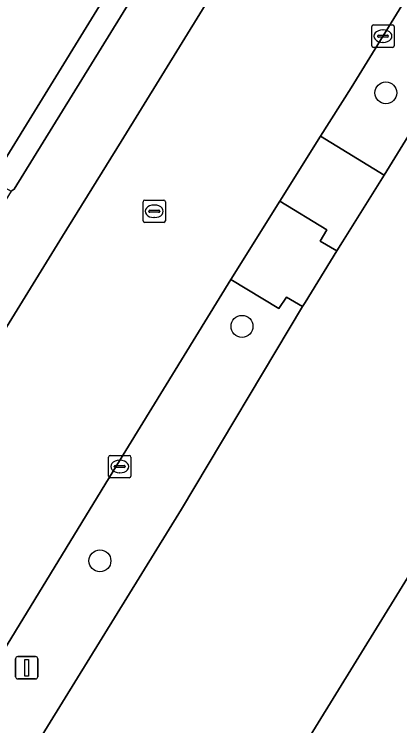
# Model space of a CAD drawing. Extents: x 162803 to 163818, y 381639 to 382475.
# Drawn here: x 163052.89 to 163070.08, y 381837.92 to 381869.66 of the extents above; entities that cross this region are included whole.
import ezdxf

# ---------------------------------------------------------------- set-up
doc = ezdxf.new("R2010")
doc.units = 0
for name, color, linetype in [('IMGEO_Boom', 7, 'Continuous'), ('IMGEO_Erf', 7, 'Continuous'), ('IMGEO_Groenvoorziening', 7, 'Continuous'), ('IMGEO_Kolk', 7, 'Continuous'), ('IMGEO_Lichtmast', 7, 'Continuous'), ('IMGEO_Pand', 7, 'Continuous'), ('IMGEO_Rijbaan_lokaal_open', 7, 'Continuous'), ('IMGEO_Rioolput', 7, 'Continuous'), ('IMGEO_Voetpad_open', 7, 'Continuous')]:
    doc.layers.add(name, color=color, linetype=linetype)

msp = doc.modelspace()

# ---------------------------------------------------------------- linework, layer by layer
at = {"layer": 'IMGEO_Boom'}
for centre in [(163069.461, 381866.156), (163063.048, 381855.735), (163056.714, 381845.276)]:
    msp.add_circle(centre, 0.489, dxfattribs=at)
at = {"layer": 'IMGEO_Erf'}
for points in [[(163065.858, 381856.797), (163065.75, 381856.616), (163060.354, 381847.576), (163053.274, 381836.103), (163054.752, 381831.173), (163073.212, 381815.488), (163074.906, 381818.869), (163079.166, 381827.371), (163092.895, 381852.967), (163085.146, 381857.677), (163083.566, 381855.113), (163077.179, 381859.048), (163078.759, 381861.612), (163073.875, 381864.598), (163071.602, 381866.077), (163069.38, 381862.489), (163067.533, 381859.508), (163067.28, 381859.099)], [(163072.382, 381829.784), (163064.389, 381834.709), (163074.845, 381851.682), (163082.838, 381846.757), (163082.703, 381846.538), (163085.882, 381844.58), (163080.584, 381835.982), (163077.407, 381837.94)]]:
    msp.add_lwpolyline(points, close=True, dxfattribs=at)
at = {"layer": 'IMGEO_Groenvoorziening'}
for points in [[(163068.653, 381891.896), (163068.177, 381892.47), (163060.268, 381898.298), (163058.635, 381895.702), (163060.471, 381894.547), (163054.736, 381885.241), (163054.657, 381885.087), (163055.376, 381884.686), (163060.306, 381892.706), (163068.12, 381887.891), (163067.971, 381887.615), (163067.621, 381887.819), (163052.073, 381862.544), (163052.426, 381862.343), (163052.243, 381862.047), (163052.762, 381861.77), (163052.897, 381861.856), (163068.715, 381887.535), (163069.028, 381888.05)], [(163080.058, 381879.766), (163080.701, 381880.807), (163077.556, 381881.969), (163077.052, 381881.146), (163070.17, 381870.045), (163067.916, 381866.384), (163066.543, 381864.226), (163069.38, 381862.489), (163071.602, 381866.077), (163073.629, 381869.358)]]:
    msp.add_lwpolyline(points, close=True, dxfattribs=at)
at = {"layer": 'IMGEO_Kolk'}
for p, q in [((163068.906, 381869.184), (163069.758, 381869.184)), ((163068.831, 381868.258), (163068.831, 381869.11)), ((163069.319, 381868.964), (163069.344, 381868.964)), ((163069.832, 381869.11), (163069.832, 381868.258)), ((163069.09, 381868.678), (163069.09, 381868.69)), ((163069.528, 381868.641), (163069.13, 381868.641)), ((163069.133, 381868.727), (163069.531, 381868.727)), ((163069.574, 381868.69), (163069.574, 381868.678)), ((163069.758, 381868.184), (163068.906, 381868.184)), ((163069.342, 381868.404), (163069.317, 381868.404)), ((163057.096, 381849.055), (163057.096, 381849.907)), ((163057.171, 381849.981), (163058.023, 381849.981)), ((163058.097, 381849.907), (163058.097, 381849.055)), ((163057.355, 381849.475), (163057.355, 381849.487)), ((163057.398, 381849.524), (163057.796, 381849.524)), ((163057.584, 381849.761), (163057.609, 381849.761)), ((163057.839, 381849.487), (163057.839, 381849.475)), ((163057.793, 381849.438), (163057.395, 381849.438)), ((163057.607, 381849.201), (163057.582, 381849.201)), ((163058.023, 381848.981), (163057.171, 381848.981))]:
    msp.add_line(p, q, dxfattribs=at)
for points in [[(163068.906, 381869.184), (163069.758, 381869.184)], [(163068.831, 381868.258), (163068.831, 381869.11)], [(163069.832, 381869.11), (163069.832, 381868.258)], [(163069.758, 381868.184), (163068.906, 381868.184)], [(163057.096, 381849.055), (163057.096, 381849.907)], [(163057.171, 381849.981), (163058.023, 381849.981)], [(163058.097, 381849.907), (163058.097, 381849.055)], [(163058.023, 381848.981), (163057.171, 381848.981)]]:
    msp.add_lwpolyline(points, dxfattribs=at)
for centre, radius, start, end in [((163068.908, 381869.108), 0.0765, 91.552, 178.448), ((163068.908, 381869.108), 0.0765, 91.552, 178.448), ((163069.756, 381869.108), 0.0765, 1.552, 88.448), ((163069.756, 381869.108), 0.0765, 1.552, 88.448), ((163069.13, 381868.687), 0.0403, 85.8775, 175.7526), ((163069.127, 381868.677), 0.0366, 178.938, 274.7102), ((163069.531, 381868.684), 0.043, 264.8664, 352.4533), ((163069.535, 381868.689), 0.0386, 1.7309, 96.639), ((163068.908, 381868.26), 0.0765, 181.552, 268.448), ((163068.908, 381868.26), 0.0765, 181.552, 268.448), ((163069.756, 381868.26), 0.0765, 271.552, 358.448), ((163069.756, 381868.26), 0.0765, 271.552, 358.448), ((163057.173, 381849.905), 0.0765, 91.552, 178.448), ((163057.173, 381849.905), 0.0765, 91.552, 178.448), ((163058.021, 381849.905), 0.0765, 1.552, 88.448), ((163058.021, 381849.905), 0.0765, 1.552, 88.448), ((163057.395, 381849.484), 0.0403, 85.8775, 175.7526), ((163057.392, 381849.474), 0.0366, 178.938, 274.7102), ((163057.796, 381849.481), 0.043, 264.8664, 352.4533), ((163057.8, 381849.486), 0.0386, 1.7309, 96.639), ((163057.173, 381849.057), 0.0765, 181.552, 268.448), ((163057.173, 381849.057), 0.0765, 181.552, 268.448), ((163058.021, 381849.057), 0.0765, 271.552, 358.448), ((163058.021, 381849.057), 0.0765, 271.552, 358.448)]:
    msp.add_arc(centre, radius, start, end, dxfattribs=at)
for centre, major_axis, ratio, start_param, end_param in [((163069.318, 381868.684), (-0.387, 0.002), 0.722429, 4.712389, 7.853982), ((163069.343, 381868.684), (-0.39, 0.002), 0.717154, 1.570796, 4.712389), ((163057.583, 381849.481), (-0.387, 0.002), 0.722429, 4.712389, 7.853982), ((163057.608, 381849.481), (-0.39, 0.002), 0.717154, 1.570796, 4.712389)]:
    msp.add_ellipse(centre, major_axis=major_axis, ratio=ratio, start_param=start_param, end_param=end_param, dxfattribs=at)
at = {"layer": 'IMGEO_Lichtmast'}
for p, q in [((163052.954, 381840.103), (163052.954, 381840.903)), ((163052.954, 381840.903), (163052.954, 381840.103)), ((163053.054, 381841.003), (163053.844, 381841.003)), ((163053.844, 381841.003), (163053.054, 381841.003)), ((163053.944, 381840.903), (163053.944, 381840.103)), ((163053.944, 381840.103), (163053.944, 381840.903)), ((163053.844, 381840.003), (163053.054, 381840.003)), ((163053.054, 381840.003), (163053.844, 381840.003))]:
    msp.add_line(p, q, dxfattribs=at)
msp.add_lwpolyline([(163053.374, 381840.878), (163053.524, 381840.878), (163053.524, 381840.128), (163053.374, 381840.128), (163053.374, 381840.878)], dxfattribs=at)
for centre, start, end in [((163053.054, 381840.903), 90, 180), ((163053.054, 381840.903), 90, 180), ((163053.844, 381840.903), 0, 90), ((163053.844, 381840.903), 360, 90), ((163053.054, 381840.103), 180, 270), ((163053.054, 381840.103), 180, 270), ((163053.844, 381840.103), 270, 0), ((163053.844, 381840.103), 270, 0)]:
    msp.add_arc(centre, 0.1, start, end, dxfattribs=at)
at = {"layer": 'IMGEO_Pand'}
msp.add_lwpolyline([(163033.858, 381855.537), (163039.929, 381865.387), (163040.27, 381865.173), (163040.637, 381865.799), (163042.683, 381864.525), (163043.696, 381866.214), (163043.929, 381866.063), (163044.407, 381866.863), (163052.243, 381862.047), (163052.426, 381862.343), (163052.073, 381862.544), (163067.621, 381887.819)], dxfattribs=at)
msp.add_lwpolyline([(163082.703, 381846.538), (163082.838, 381846.757), (163074.845, 381851.682), (163064.389, 381834.709), (163072.382, 381829.784), (163077.407, 381837.94), (163080.584, 381835.982), (163085.882, 381844.58)], close=True, dxfattribs=at)
at = {"layer": 'IMGEO_Rijbaan_lokaal_open'}
msp.add_lwpolyline([(163066.543, 381864.226), (163067.916, 381866.384), (163070.17, 381870.045), (163077.052, 381881.146), (163070.551, 381885.066), (163068.789, 381882.168), (163067.744, 381880.386), (163057.663, 381863.991), (163055.048, 381859.753), (163051.115, 381853.378), (163048.348, 381848.843), (163045.94, 381844.899), (163052.231, 381840.99), (163057.473, 381849.543), (163062.554, 381857.831), (163064.731, 381861.322)], close=True, dxfattribs=at)
at = {"layer": 'IMGEO_Rioolput'}
for p, q in [((163058.636, 381860.445), (163058.636, 381861.297)), ((163058.711, 381861.371), (163059.563, 381861.371)), ((163059.637, 381861.297), (163059.637, 381860.445)), ((163058.895, 381860.865), (163058.895, 381860.877)), ((163058.938, 381860.914), (163059.336, 381860.914)), ((163059.124, 381861.151), (163059.149, 381861.151)), ((163059.379, 381860.877), (163059.379, 381860.865)), ((163059.333, 381860.828), (163058.935, 381860.828)), ((163059.147, 381860.591), (163059.122, 381860.591)), ((163059.563, 381860.371), (163058.711, 381860.371))]:
    msp.add_line(p, q, dxfattribs=at)
for points in [[(163058.636, 381860.445), (163058.636, 381861.297)], [(163058.711, 381861.371), (163059.563, 381861.371)], [(163059.637, 381861.297), (163059.637, 381860.445)], [(163059.563, 381860.371), (163058.711, 381860.371)]]:
    msp.add_lwpolyline(points, dxfattribs=at)
for centre, radius, start, end in [((163058.713, 381861.295), 0.0765, 91.552, 178.448), ((163058.713, 381861.295), 0.0765, 91.552, 178.448), ((163059.561, 381861.295), 0.0765, 1.552, 88.448), ((163059.561, 381861.295), 0.0765, 1.552, 88.448), ((163058.935, 381860.874), 0.0403, 85.8775, 175.7526), ((163059.34, 381860.876), 0.0386, 1.7309, 96.639), ((163058.932, 381860.864), 0.0366, 178.938, 274.7102), ((163059.336, 381860.871), 0.043, 264.8664, 352.4533), ((163058.713, 381860.447), 0.0765, 181.552, 268.448), ((163058.713, 381860.447), 0.0765, 181.552, 268.448), ((163059.561, 381860.447), 0.0765, 271.552, 358.448), ((163059.561, 381860.447), 0.0765, 271.552, 358.448)]:
    msp.add_arc(centre, radius, start, end, dxfattribs=at)
for centre, major_axis, ratio, start_param, end_param in [((163059.123, 381860.871), (-0.387, 0.002), 0.722429, 4.712389, 7.853982), ((163059.148, 381860.871), (-0.39, 0.002), 0.717154, 1.570796, 4.712389)]:
    msp.add_ellipse(centre, major_axis=major_axis, ratio=ratio, start_param=start_param, end_param=end_param, dxfattribs=at)
at = {"layer": 'IMGEO_Voetpad_open'}
for points in [[(163070.942, 381894.943), (163068.653, 381891.896), (163069.028, 381888.05), (163068.715, 381887.535), (163052.897, 381861.856), (163052.762, 381861.77), (163052.152, 381860.804), (163046.085, 381850.982), (163046.176, 381850.915), (163041.909, 381843.762)], [(163045.11, 381843.538), (163045.94, 381844.899), (163048.348, 381848.843), (163051.115, 381853.378), (163055.048, 381859.753), (163057.663, 381863.991), (163067.744, 381880.386)], [(163060.354, 381847.576), (163065.75, 381856.616), (163065.026, 381857.045), (163064.697, 381856.536), (163062.554, 381857.831), (163057.473, 381849.543), (163052.231, 381840.99), (163049.556, 381836.569)], [(163049.215, 381835.945), (163054.752, 381831.173), (163053.274, 381836.103), (163060.354, 381847.576)]]:
    msp.add_lwpolyline(points, dxfattribs=at)
for points in [[(163069.38, 381862.489), (163066.543, 381864.226), (163064.731, 381861.322), (163066.826, 381860.048), (163066.533, 381859.532), (163067.28, 381859.099), (163067.533, 381859.508)], [(163067.28, 381859.099), (163066.533, 381859.532), (163066.826, 381860.048), (163064.731, 381861.322), (163062.554, 381857.831), (163064.697, 381856.536), (163065.026, 381857.045), (163065.75, 381856.616), (163065.858, 381856.797)]]:
    msp.add_lwpolyline(points, close=True, dxfattribs=at)

doc.saveas('drawing.dxf')
